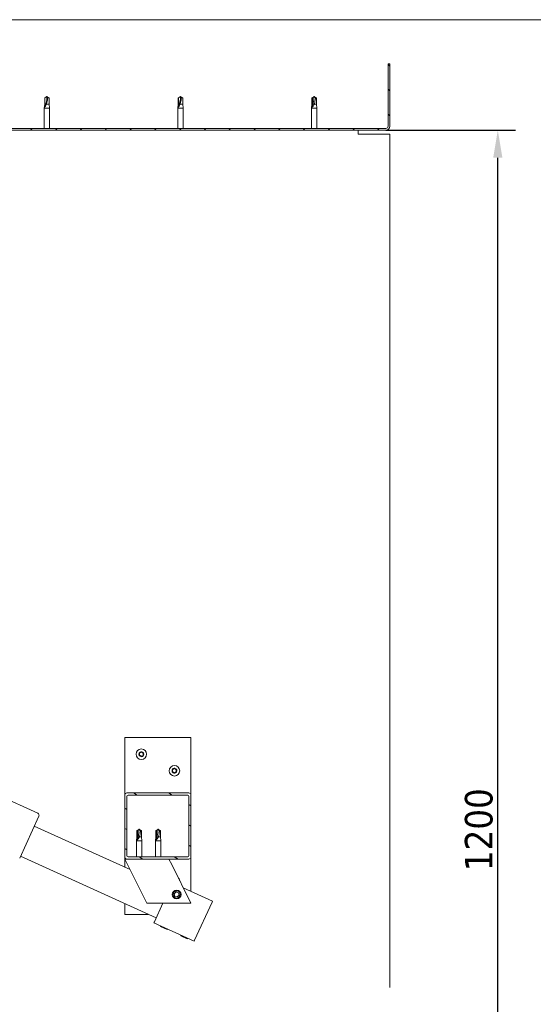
# Model space of a CAD drawing. Header units: millimetres. Extents: x 23192 to 177760, y -399809 to -79279.
# Tile 740 of 830: x 79614 to 79661, y -195130 to -195041. Entities that reach past the tile are written whole.
import ezdxf

# ---------------------------------------------------------------- set-up
doc = ezdxf.new("R2010")
doc.units = ezdxf.units.MM
doc.layers.get('0').update_dxf_attribs({"lineweight": 0})
for name, color, linetype, lineweight in [('!! 2 ZABUDOWA GK-MDF', 54, 'Continuous', 13), ('Dimension (ISO)', 7, 'Continuous', 25), ('Hatch (ISO)', 7, 'Continuous', 18), ('Visible (ISO)', 7, 'Continuous', 50)]:
    doc.layers.add(name, color=color, linetype=linetype, lineweight=lineweight)
doc.styles.add('Note Text (ISO)', font='tahoma.ttf')
doc.dimstyles.new('Default (ISO)', dxfattribs={"dimscale": 5, "dimtxt": 5, "dimasz": 5, "dimexe": 3.175, "dimexo": 0, "dimgap": 0.762, "dimtad": 1, "dimdec": 0, "dimrnd": 1e-08, "dimzin": 0, "dimtxsty": 'Note Text (ISO)', "dimcen": 0.09, "dimdle": 10, "dimclrd": 256, "dimclre": 256, "dimclrt": 256, "dimazin": 0, "dimtfac": 0.70104, "dimtmove": 0, "dimatfit": 3, "dimfxl": 1, "dimtolj": 1, "dimtzin": 0, "dimlwd": -1, "dimlwe": -1, "dimarcsym": 0})

# ---------------------------------------------------------------- blocks, each defined once
blk = doc.blocks.new('*D1419')
at = {"layer": 'DEFPOINTS', "color": 0, "transparency": 16777216}
for p in [(-689.76, 120.19), (510.24, 120.19), (510.24, 18.75)]:
    blk.add_point(p, dxfattribs=at)
at = {"layer": 'Dimension (ISO)', "transparency": 16777216}
for p, q in [((-689.76, 120.19), (-689.76, 2.88)), ((510.24, 120.19), (510.24, 2.88)), ((-664.76, 18.75), (485.24, 18.75))]:
    blk.add_line(p, q, dxfattribs=at)
for points in [[(-664.76, 22.92), (-664.76, 14.58), (-689.76, 18.75)], [(485.24, 22.92), (485.24, 14.58), (510.24, 18.75)]]:
    blk.add_solid(points, dxfattribs=at)
at = {"layer": 'Dimension (ISO)', "lineweight": 9, "transparency": 16777216, "insert": (-160.63, 48.6), "char_height": 25, "attachment_point": 1, "style": 'Note Text (ISO)'}
blk.add_mtext('\\A1;1200', dxfattribs=at)
blk = doc.blocks.new('A$C11ef928a')
at = {"layer": 'Hatch (ISO)', "lineweight": 9}
h = blk.add_hatch(dxfattribs=at)
h.set_pattern_fill('ANSI31', color=256, scale=127, style=0)
h.set_pattern_definition([(45, (-10329.836, -1991.341), (-11.22532, 11.22532), [])])
edge = h.paths.add_edge_path()
edge.add_line((570.24, 595.19), (570.24, 613.19))
edge.add_ellipse((566.74, 613.19), major_axis=(3.5, 0), ratio=1, start_angle=0, end_angle=90)
edge.add_line((566.74, 616.69), (555.24, 616.69))
edge.add_line((555.24, 616.69), (535.24, 616.69))
edge.add_line((535.24, 616.69), (513.74, 616.69))
edge.add_ellipse((513.74, 613.19), major_axis=(0, 3.5), ratio=1, start_angle=0, end_angle=90)
edge.add_line((510.24, 613.19), (510.24, 120.19))
edge.add_ellipse((513.74, 120.19), major_axis=(-3.5, 0), ratio=1, start_angle=0, end_angle=90)
edge.add_line((513.74, 116.69), (570.24, 116.69))
edge.add_line((570.24, 116.69), (570.24, 118.19))
edge.add_line((570.24, 118.19), (513.74, 118.19))
edge.add_ellipse((513.74, 120.19), major_axis=(0, -2), ratio=1, start_angle=270, end_angle=360, ccw=False)
edge.add_line((511.74, 120.19), (511.74, 613.19))
edge.add_ellipse((513.74, 613.19), major_axis=(-2, 0), ratio=1, start_angle=270, end_angle=360, ccw=False)
edge.add_line((513.74, 615.19), (566.74, 615.19))
edge.add_ellipse((566.74, 613.19), major_axis=(0, 2), ratio=1, start_angle=270, end_angle=360, ccw=False)
edge.add_line((568.74, 613.19), (568.74, 595.19))
edge.add_line((568.74, 595.19), (570.24, 595.19))
h = blk.add_hatch(dxfattribs=at)
h.set_pattern_fill('ANSI31', color=256, scale=127, angle=15, style=0)
h.set_pattern_definition([(60, (-10329.836, -1991.341), (-13.748153, 7.9375), [])])
edge = h.paths.add_edge_path()
edge.add_ellipse((-147.76, 298.69), major_axis=(-2, 0), ratio=1, start_angle=0, end_angle=90)
edge.add_line((-147.76, 296.69), (-91.76, 296.69))
edge.add_ellipse((-91.76, 298.69), major_axis=(0, -2), ratio=1, start_angle=0, end_angle=90)
edge.add_line((-89.76, 298.69), (-89.76, 354.69))
edge.add_ellipse((-91.76, 354.69), major_axis=(2, 0), ratio=1, start_angle=0, end_angle=90)
edge.add_line((-91.76, 356.69), (-147.76, 356.69))
edge.add_ellipse((-147.76, 354.69), major_axis=(0, 2), ratio=1, start_angle=0, end_angle=90)
edge.add_line((-149.76, 354.69), (-149.76, 298.69))
edge = h.paths.add_edge_path(flags=0)
edge.add_ellipse((-92.76, 299.69), major_axis=(1, 0), ratio=1, start_angle=270, end_angle=360)
edge.add_line((-91.76, 299.69), (-91.76, 353.69))
edge.add_ellipse((-92.76, 353.69), major_axis=(0, 1), ratio=1, start_angle=270, end_angle=360)
edge.add_line((-92.76, 354.69), (-146.76, 354.69))
edge.add_ellipse((-146.76, 353.69), major_axis=(-1, 0), ratio=1, start_angle=270, end_angle=360)
edge.add_line((-147.76, 353.69), (-147.76, 299.69))
edge.add_ellipse((-146.76, 299.69), major_axis=(0, -1), ratio=1, start_angle=270, end_angle=360)
edge.add_line((-146.76, 298.69), (-92.76, 298.69))
at = {"layer": 'Visible (ISO)', "lineweight": 9}
for p, q in [((510.24, 613.19), (510.24, 120.19)), ((511.74, 120.19), (511.74, 613.19)), ((-44.86, 574.8), (-108.14, 435.5)), ((-203.04, 328.14), (-147.2, 451.05)), ((-110.79, 434.51), (-149.02, 451.88)), ((-119.89, 438.64), (-159.28, 351.93)), ((511.74, 429.59), (530.24, 429.59)), ((530.24, 424.79), (530.24, 429.59)), ((533.81, 429.24), (530.24, 429.59)), ((531.16, 429.29), (533.81, 429.05)), ((533.81, 429.05), (533.81, 429.24)), ((533.81, 429.24), (539.55, 429.24)), ((533.81, 429.05), (539.55, 429.05)), ((539.55, 429.05), (539.55, 429.24)), ((540.74, 427.19), (539.55, 429.24)), ((539.55, 429.05), (540.74, 427.19)), ((511.74, 424.79), (530.24, 424.79)), ((533.81, 425.14), (530.24, 424.79)), ((533.81, 425.14), (533.81, 427.65)), ((533.81, 425.14), (539.55, 425.14)), ((540.74, 427.19), (539.55, 425.14)), ((539.55, 425.14), (539.55, 426.46)), ((-199.76, 335.34), (-199.76, 356.69)), ((-199.76, 356.69), (-190.07, 356.69)), ((-157.12, 356.69), (-147.76, 356.69)), ((-154.77, 354.18), (-149.76, 356.69)), ((-149.76, 356.69), (-149.76, 354.69)), ((-91.76, 356.69), (-147.76, 356.69)), ((-91.76, 356.69), (-39.76, 356.69)), ((-39.76, 356.69), (-39.76, 296.69)), ((-154.77, 354.18), (-189.76, 336.69)), ((-149.76, 354.69), (-149.76, 298.69)), ((-147.76, 299.69), (-147.76, 353.69)), ((-146.76, 354.69), (-92.76, 354.69)), ((-91.76, 353.69), (-91.76, 299.69)), ((-89.76, 298.69), (-89.76, 354.69)), ((-147.76, 346.09), (-133.26, 346.09)), ((-147.76, 341.29), (-133.26, 341.29)), ((-133.26, 341.29), (-133.26, 346.09)), ((-129.69, 345.74), (-133.26, 346.09)), ((-129.69, 341.64), (-133.26, 341.29)), ((-132.34, 345.47), (-129.69, 345.27)), ((-129.69, 345.27), (-129.69, 345.74)), ((-129.69, 345.74), (-123.95, 345.74)), ((-129.69, 345.27), (-123.95, 345.27)), ((-129.69, 341.64), (-129.69, 343.61)), ((-129.69, 341.64), (-123.95, 341.64)), ((-123.95, 345.27), (-123.95, 345.74)), ((-122.76, 343.69), (-123.95, 345.74)), ((-123.95, 345.27), (-122.76, 343.69)), ((-122.76, 343.69), (-123.95, 341.64)), ((-123.95, 341.64), (-123.95, 342.49)), ((-224.13, 293.79), (-207.59, 330.21)), ((-207.59, 330.21), (-206.68, 329.79)), ((-189.76, 336.69), (-189.76, 296.69)), ((-213.52, 318.36), (-210.84, 324.25)), ((-210.84, 324.25), (-210.18, 324.5)), ((-189.76, 322.11), (-206.68, 329.79)), ((-147.76, 328.9), (-133.26, 328.9)), ((-147.76, 324.1), (-133.26, 324.1)), ((-133.26, 324.1), (-133.26, 328.9)), ((-129.69, 328.55), (-133.26, 328.9)), ((-129.69, 324.45), (-133.26, 324.1)), ((-132.34, 328.28), (-129.69, 328.08)), ((-129.69, 328.08), (-129.69, 328.55)), ((-129.69, 328.55), (-123.95, 328.55)), ((-129.69, 328.08), (-123.95, 328.08)), ((-129.69, 324.45), (-129.69, 326.42)), ((-129.69, 324.45), (-123.95, 324.45)), ((-123.95, 328.08), (-123.95, 328.55)), ((-122.76, 326.5), (-123.95, 328.55)), ((-123.95, 328.08), (-122.76, 326.5)), ((-122.76, 326.5), (-123.95, 324.45)), ((-123.95, 324.45), (-123.95, 325.3)), ((-213.52, 318.36), (-213.27, 317.7)), ((-189.76, 296.69), (-154.77, 314.18)), ((-149.76, 316.69), (-154.77, 314.18)), ((-221.79, 300.15), (-219.12, 306.04)), ((-219.12, 306.04), (-218.45, 306.29)), ((-187.72, 277.24), (-175.69, 303.73)), ((-184.01, 309.16), (-183.35, 311.37)), ((-182.43, 307.47), (-184.01, 309.16)), ((-183.35, 311.37), (-181.1, 311.9)), ((-180.18, 308.01), (-182.43, 307.47)), ((-181.1, 311.9), (-179.52, 310.22)), ((-179.52, 310.22), (-180.18, 308.01)), ((511.74, 308.59), (530.24, 308.59)), ((511.74, 303.79), (530.24, 303.79)), ((530.24, 303.79), (530.24, 308.59)), ((533.81, 308.24), (530.24, 308.59)), ((533.81, 304.14), (530.24, 303.79)), ((531.16, 308.29), (533.81, 308.05)), ((533.81, 308.05), (533.81, 308.24)), ((533.81, 308.24), (539.55, 308.24)), ((533.81, 308.05), (539.55, 308.05)), ((533.81, 304.14), (533.81, 306.65)), ((533.81, 304.14), (539.55, 304.14)), ((539.55, 308.05), (539.55, 308.24)), ((540.74, 306.19), (539.55, 308.24)), ((539.55, 308.05), (540.74, 306.19)), ((540.74, 306.19), (539.55, 304.14)), ((539.55, 304.14), (539.55, 305.46)), ((-221.79, 300.15), (-221.54, 299.49)), ((-147.76, 296.69), (-178.88, 296.69)), ((-147.76, 296.69), (-91.76, 296.69)), ((-92.76, 298.69), (-146.76, 298.69)), ((-39.76, 296.69), (-91.76, 296.69)), ((-224.13, 293.79), (-223.22, 293.37)), ((-188.63, 277.66), (-223.22, 293.37)), ((-188.63, 277.66), (-187.72, 277.24)), ((511.74, 187.59), (530.24, 187.59)), ((530.24, 182.79), (530.24, 187.59)), ((533.81, 187.24), (530.24, 187.59)), ((533.81, 186.77), (533.81, 187.24)), ((533.81, 187.24), (539.55, 187.24)), ((539.55, 186.77), (539.55, 187.24)), ((540.74, 185.19), (539.55, 187.24)), ((511.74, 182.79), (530.24, 182.79)), ((533.81, 183.14), (530.24, 182.79)), ((531.16, 186.97), (533.81, 186.77)), ((533.81, 186.77), (539.55, 186.77)), ((533.81, 183.14), (533.81, 185.11)), ((533.81, 183.14), (539.55, 183.14)), ((539.55, 186.77), (540.74, 185.19)), ((540.74, 185.19), (539.55, 183.14)), ((539.55, 183.14), (539.55, 183.99)), ((510.24, 145.19), (506.74, 145.19)), ((506.74, 120.19), (506.74, 145.19)), ((-266.14, 116.69), (506.74, 116.69)), ((506.74, 116.69), (506.74, 120.19)), ((570.24, 118.19), (513.74, 118.19)), ((513.74, 116.69), (570.24, 116.69)), ((570.24, 116.69), (570.24, 118.19))]:
    blk.add_line(p, q, dxfattribs=at)
for centre, radius in [((-54.76, 341.69), 4.75), ((-181.76, 309.69), 4), ((-181.76, 309.69), 3.23), ((-69.76, 311.69), 4.75)]:
    blk.add_circle(centre, radius, dxfattribs=at)
for centre, radius, start, end in [((-109.96, 436.33), 2, 245.56949, 248.14831), ((-109.96, 436.33), 2, 248.14831, 332.99068), ((-109.96, 436.33), 2, 332.99068, 335.56949), ((-147.76, 354.69), 2, 90, 180), ((-91.76, 354.69), 2, 0, 90), ((-146.76, 353.69), 1, 90, 180), ((-92.76, 353.69), 1, 0, 90), ((-56.56, 341.76), 0.45, 205.96183, 254.1814), ((-54.76, 341.69), 2.21, 183.09752, 231.9488), ((-54.76, 341.69), 2.21, 123.09752, 171.9488), ((-56.56, 341.76), 0.45, 100.86492, 149.08448), ((-56.9, 340.57), 0.787, 340.86492, 74.1814), ((-56.8, 342.98), 0.787, 280.86492, 14.1814), ((-55.73, 340.17), 0.45, 160.86492, 209.08448), ((-55.6, 343.28), 0.45, 145.96183, 194.1814), ((-55.73, 340.17), 0.45, 265.96183, 314.1814), ((-54.76, 341.69), 2.21, 243.09752, 291.9488), ((-54.76, 341.69), 2.21, 63.09752, 111.9488), ((-55.6, 343.28), 0.45, 40.86492, 89.08448), ((-54.87, 339.28), 0.787, 40.86492, 134.1814), ((-54.66, 344.09), 0.787, 220.86492, 314.1814), ((-53.93, 340.09), 0.45, 220.86492, 269.08448), ((-53.8, 343.21), 0.45, 85.96183, 134.1814), ((-54.76, 341.69), 2.21, 303.09752, 351.9488), ((-53.93, 340.09), 0.45, 325.96183, 14.1814), ((-52.73, 340.39), 0.787, 100.86492, 194.1814), ((-52.63, 342.8), 0.787, 160.86492, 254.1814), ((-53.8, 343.21), 0.45, 340.86492, 29.08448), ((-54.76, 341.69), 2.21, 3.09752, 51.9488), ((-52.97, 341.61), 0.45, 280.86492, 329.08448), ((-52.97, 341.61), 0.45, 25.96183, 74.1814), ((-69.76, 311.69), 2.21, 123.09752, 171.9488), ((-71.56, 311.76), 0.45, 100.86492, 149.08448), ((-71.8, 312.98), 0.787, 280.86492, 14.1814), ((-70.6, 313.28), 0.45, 145.96183, 194.1814), ((-69.76, 311.69), 2.21, 63.09752, 111.9488), ((-70.6, 313.28), 0.45, 40.86492, 89.08448), ((-69.66, 314.09), 0.787, 220.86492, 314.1814), ((-68.8, 313.21), 0.45, 85.96183, 134.1814), ((-67.63, 312.8), 0.787, 160.86492, 254.1814), ((-68.8, 313.21), 0.45, 340.86492, 29.08448), ((-69.76, 311.69), 2.21, 3.09752, 51.9488), ((-67.97, 311.61), 0.45, 25.96183, 74.1814), ((-169.76, 311.69), 4.75, 276.87045, 316.25965), ((-71.56, 311.76), 0.45, 205.96183, 254.1814), ((-69.76, 311.69), 2.21, 183.09752, 231.9488), ((-71.9, 310.57), 0.787, 340.86492, 74.1814), ((-70.73, 310.17), 0.45, 160.86492, 209.08448), ((-70.73, 310.17), 0.45, 265.96183, 314.1814), ((-69.76, 311.69), 2.21, 243.09752, 291.9488), ((-69.87, 309.28), 0.787, 40.86492, 134.1814), ((-68.93, 310.09), 0.45, 220.86492, 269.08448), ((-69.76, 311.69), 2.21, 303.09752, 351.9488), ((-68.93, 310.09), 0.45, 325.96183, 14.1814), ((-67.73, 310.39), 0.787, 100.86492, 194.1814), ((-67.97, 311.61), 0.45, 280.86492, 329.08448), ((-147.76, 298.69), 2, 180, 270), ((-146.76, 299.69), 1, 180, 270), ((-92.76, 299.69), 1, 270, 0), ((-91.76, 298.69), 2, 270, 0), ((513.74, 120.19), 3.5, 180, 270), ((513.74, 120.19), 2, 180, 270)]:
    blk.add_arc(centre, radius, start, end, dxfattribs=at)
for centre, major_axis, ratio, start_param, end_param in [((540.74, 446.31), (21, 0), 0.910766, 4.239024, 4.712389), ((-122.76, 359.87), (-21, 0), 0.770487, 1.097432, 1.570796), ((-122.76, 342.68), (-21, 0), 0.770487, 1.097432, 1.570796), ((540.74, 325.31), (21, 0), 0.910766, 4.239024, 4.712389), ((540.74, 201.37), (-21, 0), 0.770487, 1.097432, 1.570796)]:
    blk.add_ellipse(centre, major_axis=major_axis, ratio=ratio, start_param=start_param, end_param=end_param, dxfattribs=at)
for points, knots in [([(533.81, 427.65), (533.55, 427.74), (533.29, 427.84), (532.72, 428.1), (532.39, 428.26), (531.82, 428.6), (531.52, 428.81), (531.29, 429.04), (531.24, 429.1), (531.18, 429.2), (531.16, 429.25), (531.16, 429.29)], [0.9722954, 0.9722954, 0.9722954, 0.9722954, 1.054543, 1.054543, 1.1645704, 1.1645704, 1.2620554, 1.2620554, 1.289972, 1.289972, 1.3178886, 1.3178886, 1.3178886, 1.3178886]), ([(539.55, 426.46), (539.22, 426.48), (538.88, 426.51), (537.8, 426.61), (537.05, 426.73), (535.6, 427.04), (534.89, 427.24), (534.08, 427.54), (533.94, 427.59), (533.81, 427.65)], [1.0296095, 1.0296095, 1.0296095, 1.0296095, 1.1266468, 1.1266468, 1.3399415, 1.3399415, 1.5532361, 1.5532361, 1.5988171, 1.5988171, 1.5988171, 1.5988171]), ([(-129.69, 343.61), (-129.95, 343.7), (-130.21, 343.79), (-130.78, 344.05), (-131.11, 344.22), (-131.68, 344.59), (-131.98, 344.83), (-132.21, 345.12), (-132.26, 345.2), (-132.32, 345.34), (-132.34, 345.41), (-132.34, 345.47)], [0.9725494, 0.9725494, 0.9725494, 0.9725494, 1.0547969, 1.0547969, 1.1648244, 1.1648244, 1.2623094, 1.2623094, 1.290226, 1.290226, 1.3181426, 1.3181426, 1.3181426, 1.3181426]), ([(-123.95, 342.49), (-124.28, 342.5), (-124.62, 342.52), (-125.7, 342.62), (-126.45, 342.72), (-127.9, 343.01), (-128.61, 343.2), (-129.42, 343.49), (-129.56, 343.55), (-129.69, 343.61)], [1.0298299, 1.0298299, 1.0298299, 1.0298299, 1.1268672, 1.1268672, 1.3401618, 1.3401618, 1.5534565, 1.5534565, 1.5990374, 1.5990374, 1.5990374, 1.5990374]), ([(-56.97, 341.57), (-56.99, 341.61), (-57, 341.66), (-57.02, 341.77), (-57.01, 341.83), (-56.99, 341.92), (-56.97, 341.96), (-56.95, 342)], [0.17438702, 0.17438702, 0.17438702, 0.17438702, 0.18896797, 0.18896797, 0.20586323, 0.20586323, 0.21737851, 0.21737851, 0.21737851, 0.21737851]), ([(-55.76, 339.72), (-55.81, 339.72), (-55.86, 339.74), (-55.96, 339.78), (-56.01, 339.81), (-56.08, 339.88), (-56.1, 339.91), (-56.12, 339.95)], [0.17438702, 0.17438702, 0.17438702, 0.17438702, 0.18896797, 0.18896797, 0.20586323, 0.20586323, 0.21737851, 0.21737851, 0.21737851, 0.21737851]), ([(-55.97, 343.54), (-55.94, 343.58), (-55.91, 343.61), (-55.82, 343.68), (-55.76, 343.71), (-55.67, 343.73), (-55.63, 343.73), (-55.59, 343.73)], [0.17438702, 0.17438702, 0.17438702, 0.17438702, 0.18896797, 0.18896797, 0.20586323, 0.20586323, 0.21737852, 0.21737852, 0.21737852, 0.21737852]), ([(-53.56, 339.84), (-53.59, 339.8), (-53.62, 339.76), (-53.71, 339.69), (-53.77, 339.67), (-53.86, 339.64), (-53.9, 339.64), (-53.94, 339.64)], [0.17438702, 0.17438702, 0.17438702, 0.17438702, 0.18896797, 0.18896797, 0.20586323, 0.20586323, 0.21737852, 0.21737852, 0.21737852, 0.21737852]), ([(-53.77, 343.65), (-53.72, 343.65), (-53.67, 343.64), (-53.56, 343.59), (-53.51, 343.56), (-53.45, 343.49), (-53.42, 343.46), (-53.4, 343.42)], [0.17438702, 0.17438702, 0.17438702, 0.17438702, 0.18896797, 0.18896797, 0.20586323, 0.20586323, 0.21737852, 0.21737852, 0.21737852, 0.21737852]), ([(-52.56, 341.81), (-52.54, 341.76), (-52.53, 341.71), (-52.51, 341.6), (-52.52, 341.54), (-52.54, 341.45), (-52.56, 341.41), (-52.58, 341.38)], [0.17438702, 0.17438702, 0.17438702, 0.17438702, 0.18896797, 0.18896797, 0.20586323, 0.20586323, 0.21737852, 0.21737852, 0.21737852, 0.21737852]), ([(-129.69, 326.42), (-129.95, 326.51), (-130.21, 326.6), (-130.78, 326.86), (-131.11, 327.03), (-131.68, 327.4), (-131.98, 327.64), (-132.21, 327.93), (-132.26, 328), (-132.32, 328.15), (-132.34, 328.22), (-132.34, 328.28)], [0.9725494, 0.9725494, 0.9725494, 0.9725494, 1.0547969, 1.0547969, 1.1648244, 1.1648244, 1.2623094, 1.2623094, 1.290226, 1.290226, 1.3181426, 1.3181426, 1.3181426, 1.3181426]), ([(-123.95, 325.3), (-124.28, 325.31), (-124.62, 325.33), (-125.7, 325.43), (-126.45, 325.53), (-127.9, 325.82), (-128.61, 326.01), (-129.42, 326.3), (-129.56, 326.36), (-129.69, 326.42)], [1.0298299, 1.0298299, 1.0298299, 1.0298299, 1.1268672, 1.1268672, 1.3401618, 1.3401618, 1.5534565, 1.5534565, 1.5990374, 1.5990374, 1.5990374, 1.5990374]), ([(-70.97, 313.54), (-70.94, 313.58), (-70.91, 313.61), (-70.82, 313.68), (-70.76, 313.71), (-70.67, 313.73), (-70.63, 313.73), (-70.59, 313.73)], [0.17438702, 0.17438702, 0.17438702, 0.17438702, 0.18896797, 0.18896797, 0.20586323, 0.20586323, 0.21737852, 0.21737852, 0.21737852, 0.21737852]), ([(-68.77, 313.65), (-68.72, 313.65), (-68.67, 313.64), (-68.56, 313.59), (-68.51, 313.56), (-68.45, 313.49), (-68.42, 313.46), (-68.4, 313.42)], [0.17438702, 0.17438702, 0.17438702, 0.17438702, 0.18896797, 0.18896797, 0.20586323, 0.20586323, 0.21737852, 0.21737852, 0.21737852, 0.21737852]), ([(-71.97, 311.57), (-71.99, 311.61), (-72, 311.66), (-72.02, 311.77), (-72.01, 311.83), (-71.99, 311.92), (-71.97, 311.96), (-71.95, 312)], [0.17438702, 0.17438702, 0.17438702, 0.17438702, 0.18896797, 0.18896797, 0.20586323, 0.20586323, 0.21737851, 0.21737851, 0.21737851, 0.21737851]), ([(-70.76, 309.72), (-70.81, 309.72), (-70.86, 309.74), (-70.96, 309.78), (-71.01, 309.81), (-71.08, 309.88), (-71.1, 309.91), (-71.12, 309.95)], [0.17438702, 0.17438702, 0.17438702, 0.17438702, 0.18896797, 0.18896797, 0.20586323, 0.20586323, 0.21737851, 0.21737851, 0.21737851, 0.21737851]), ([(-68.56, 309.84), (-68.59, 309.8), (-68.62, 309.76), (-68.71, 309.69), (-68.77, 309.67), (-68.86, 309.64), (-68.9, 309.64), (-68.94, 309.64)], [0.17438702, 0.17438702, 0.17438702, 0.17438702, 0.18896797, 0.18896797, 0.20586323, 0.20586323, 0.21737852, 0.21737852, 0.21737852, 0.21737852]), ([(-67.56, 311.81), (-67.54, 311.76), (-67.53, 311.71), (-67.51, 311.6), (-67.52, 311.54), (-67.54, 311.45), (-67.56, 311.41), (-67.58, 311.38)], [0.17438702, 0.17438702, 0.17438702, 0.17438702, 0.18896797, 0.18896797, 0.20586323, 0.20586323, 0.21737852, 0.21737852, 0.21737852, 0.21737852]), ([(533.81, 306.65), (533.55, 306.74), (533.29, 306.84), (532.72, 307.1), (532.39, 307.26), (531.82, 307.6), (531.52, 307.81), (531.29, 308.04), (531.24, 308.1), (531.18, 308.2), (531.16, 308.25), (531.16, 308.29)], [0.9722954, 0.9722954, 0.9722954, 0.9722954, 1.054543, 1.054543, 1.1645704, 1.1645704, 1.2620554, 1.2620554, 1.289972, 1.289972, 1.3178886, 1.3178886, 1.3178886, 1.3178886]), ([(539.55, 305.46), (539.22, 305.48), (538.88, 305.51), (537.8, 305.61), (537.05, 305.73), (535.6, 306.04), (534.89, 306.24), (534.08, 306.54), (533.94, 306.59), (533.81, 306.65)], [1.0296095, 1.0296095, 1.0296095, 1.0296095, 1.1266468, 1.1266468, 1.3399415, 1.3399415, 1.5532361, 1.5532361, 1.5988171, 1.5988171, 1.5988171, 1.5988171]), ([(533.81, 185.11), (533.55, 185.2), (533.29, 185.29), (532.72, 185.55), (532.39, 185.72), (531.82, 186.09), (531.52, 186.33), (531.29, 186.62), (531.24, 186.7), (531.18, 186.84), (531.16, 186.91), (531.16, 186.97)], [0.9725494, 0.9725494, 0.9725494, 0.9725494, 1.0547969, 1.0547969, 1.1648244, 1.1648244, 1.2623094, 1.2623094, 1.290226, 1.290226, 1.3181426, 1.3181426, 1.3181426, 1.3181426]), ([(539.55, 183.99), (539.22, 184), (538.88, 184.02), (537.8, 184.12), (537.05, 184.22), (535.6, 184.51), (534.89, 184.7), (534.08, 184.99), (533.94, 185.05), (533.81, 185.11)], [1.0298299, 1.0298299, 1.0298299, 1.0298299, 1.1268672, 1.1268672, 1.3401618, 1.3401618, 1.5534565, 1.5534565, 1.5990374, 1.5990374, 1.5990374, 1.5990374])]:
    blk.add_open_spline(points, degree=3, knots=knots, dxfattribs=at)
for points in [[(540.74, 427.19), (540.35, 426.91), (539.95, 426.67), (539.55, 426.46)], [(-122.76, 343.69), (-123.15, 343.26), (-123.55, 342.86), (-123.95, 342.49)], [(-122.76, 326.5), (-123.15, 326.07), (-123.55, 325.67), (-123.95, 325.3)], [(540.74, 306.19), (540.35, 305.91), (539.95, 305.67), (539.55, 305.46)], [(540.74, 185.19), (540.35, 184.76), (539.95, 184.36), (539.55, 183.99)]]:
    blk.add_open_spline(points, degree=3, dxfattribs=at)
at = {"layer": 'Dimension (ISO)', "lineweight": 9}
dim = blk.add_linear_dim(base=(510.24, 18.75), p1=(-689.76, 120.19), p2=(510.24, 120.19), angle=180, dimstyle='Default (ISO)', override={"dimdec": 0, "dimlfac": 1, "dimtp": 0, "dimtm": 0, "dimtdec": 2, "dimtofl": 0, "dimatfit": 1}, dxfattribs=at)
dim.commit()
dim.dimension.update_dxf_attribs({"geometry": '*D1419', "text_midpoint": (-125.68, 18.75), "dimtype": 128})

msp = doc.modelspace()

# ---------------------------------------------------------------- linework, layer by layer
at = {"layer": '!! 2 ZABUDOWA GK-MDF'}
msp.add_lwpolyline([(79913.6837, -195040.96304), (79597.60381, -195040.96304)], dxfattribs=at)

# ---------------------------------------------------------------- block references
at = {"xscale": 0.1, "yscale": 0.1, "zscale": 0.1, "rotation": 90.00000000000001}
msp.add_blockref('A$C11ef928a', (79659.6225, -195101.98658), dxfattribs=at)

doc.saveas('drawing.dxf')
